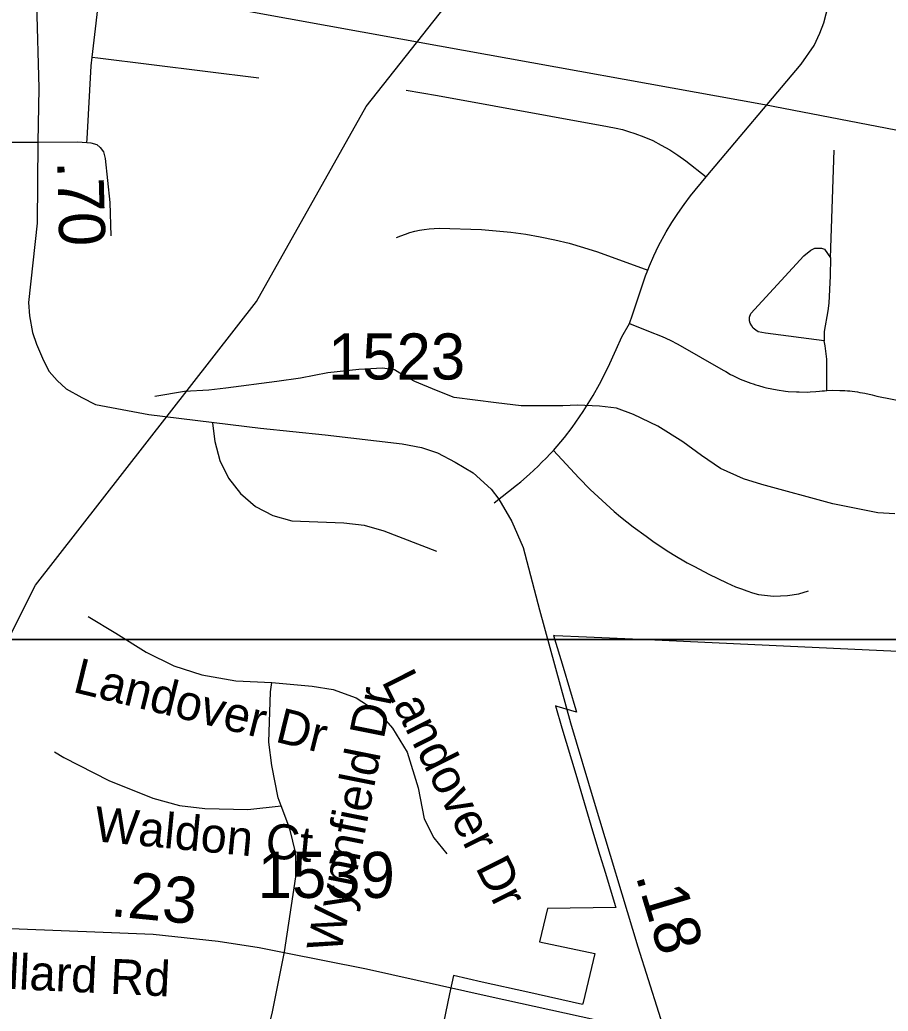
# Model space of a CAD drawing. Extents: x 1662474 to 1856135, y 779280 to 917889.
# Drawn here: x 1713121 to 1715474, y 825580 to 828268 of the extents above; entities that cross this region are included whole.
import ezdxf

# ---------------------------------------------------------------- set-up
doc = ezdxf.new("R2010")
doc.units = 0
for name, color, linetype in [('Exist Boundary Political City Limit New Hole', 7, 'Continuous'), ('Exist Hydrographic Misc Water Feature', 7, 'Continuous'), ('Exist Road Non-System Type 51', 7, 'Continuous'), ('Exist Road Non-System Type 51 Label', 7, 'Continuous'), ('Exist Road Secondary Mileage Tenths English Label', 7, 'Continuous'), ('Exist Road Secondary Type 51 Attributed', 7, 'Continuous'), ('Exist Road Secondary Type 51 Label', 7, 'Continuous'), ('Exist Road Secondary Type 51 Number Label', 7, 'Continuous'), ('Exist Utilities Electrical Transmission Line', 7, 'Continuous'), ('Map Preparation Boundary City Limit Buffer Line', 7, 'Continuous'), ('Map Preparation Inset Cut Line', 7, 'Continuous')]:
    doc.layers.add(name, color=color, linetype=linetype)

msp = doc.modelspace()

# ---------------------------------------------------------------- linework, layer by layer
at = {"layer": 'Exist Boundary Political City Limit New Hole'}
msp.add_lwpolyline([(1715500.4, 826555.6), (1715152.2, 826571.5), (1714823.2, 826586.6), (1714657.1, 826594.3), (1714570.5, 826598.2), (1714566.9, 826598.4), (1714593.6, 826512.7), (1714628.1, 826397.7), (1714630.1, 826391.2), (1714576.9, 826406.7), (1714573, 826407.8), (1714590.2, 826348.9), (1714627.5, 826223), (1714673.2, 826069.1), (1714693, 826003.4), (1714708.1, 825954.6), (1714734.4, 825866.7), (1714735.9, 825861.4), (1714551.4, 825858.6), (1714550.8, 825858.6), (1714529.6, 825768.5), (1714679.1, 825736.9), (1714647.5, 825604.1), (1714646.1, 825598.6), (1714497.8, 825631.8), (1714374.1, 825659.3), (1714296.6, 825676.8), (1714285.9, 825627), (1714269, 825548.5)], dxfattribs=at)
at = {"layer": 'Exist Hydrographic Misc Water Feature'}
for points in [[(1712891.2, 826195.6), (1713163.2, 826735), (1713762.3, 827504), (1714059.3, 828033), (1714380.3, 828440), (1714532.2, 828712.7), (1714711.2, 829145.6), (1714910.2, 829926.1), (1714987.2, 830108.3), (1714997.3, 830252.5), (1715040.2, 830366.5), (1715067.2, 830618.7)], [(1715492.1, 826928.9), (1715445.9, 826931.4), (1715324, 826956), (1715131.9, 827008.4), (1715082, 827023.3), (1715020, 827051.7), (1714968.3, 827087.2), (1714918.2, 827123.5), (1714850.4, 827165.9), (1714784.3, 827198.4), (1714738.4, 827215), (1714692.4, 827220.8), (1714632.3, 827222.9), (1714592.3, 827221.2), (1714536.2, 827221.6), (1714480, 827221.9), (1714412.2, 827229.8), (1714297.9, 827244.4), (1714250.2, 827262.7), (1714191.8, 827287.6), (1714158.2, 827305.5), (1714136.2, 827319.1), (1714104.3, 827323.8), (1714040, 827320.3), (1713955.8, 827310.5), (1713881.7, 827296.4), (1713817.5, 827287), (1713679.2, 827269.4), (1713633.3, 827263.8), (1713567.2, 827260.1), (1713486.7, 827247)]]:
    msp.add_lwpolyline(points, dxfattribs=at)
at = {"layer": 'Exist Road Non-System Type 51'}
msp.add_line((1715318.4, 827622.5), (1715327.8, 827914.5), dxfattribs=at)
for points in [[(1713316.9, 828166.9), (1713363.9, 828568), (1713373.2, 828610.7), (1713376.1, 828623.2)], [(1714980.8, 827841.9), (1715238.6, 828147.8), (1715273.9, 828198.4), (1715289.2, 828231.4), (1715300.1, 828259.4), (1715312.2, 828308.4), (1715323.3, 828354.2), (1715326, 828378.8), (1715331.4, 828424.2), (1715327.6, 828515.5)], [(1713302.5, 827935.5), (1713303.1, 827945.6), (1713314.1, 828143.1), (1713316.9, 828166.9)], [(1713316.9, 828166.9), (1713332.1, 828164.9), (1713768.9, 828110.6)], [(1714167.9, 828076.9), (1714253.2, 828062.7), (1714713.4, 827979.2), (1714736.9, 827974.2), (1714753.9, 827970.2), (1714770.9, 827965.2), (1714787.6, 827959.8), (1714811.9, 827950.7), (1714836.1, 827940.4), (1714859.5, 827928.2), (1714882.6, 827915.4), (1714904.6, 827901.2), (1714926.1, 827885.8), (1714980.8, 827841.9)], [(1712900.8, 827929.1), (1712934.9, 827936.1), (1713168.1, 827936.1)], [(1713168.1, 827936.1), (1713277.4, 827937.4), (1713302.5, 827935.5)], [(1713302.5, 827935.5), (1713313.4, 827934.8), (1713330.1, 827929.7), (1713339.1, 827922), (1713348, 827910.4), (1713351.9, 827892.4), (1713364.8, 827773.1), (1713367.2, 827682)], [(1714823.4, 827589.7), (1714827.9, 827601), (1714839.6, 827627.8), (1714852.1, 827654.9), (1714872.9, 827693.1), (1714888.1, 827718.4), (1714904.4, 827743.2), (1714921.2, 827767.2), (1714938.5, 827790.8), (1714980.8, 827841.9)], [(1714141.6, 827677.4), (1714153.8, 827682.4), (1714166.1, 827687.1), (1714178.4, 827691), (1714191.4, 827694.7), (1714204.1, 827697.4), (1714217.2, 827699.9), (1714230.4, 827701.2), (1714243.5, 827702), (1714257.1, 827702.9), (1714372.1, 827699.2), (1714412, 827696), (1714452.1, 827692.1), (1714491.9, 827687.1), (1714531.4, 827679.9), (1714570.9, 827671.6), (1714609.9, 827662.2), (1714648.8, 827651.1), (1714686.9, 827638.7), (1714823.4, 827589.7)], [(1715301.2, 827397.6), (1715141.9, 827418.1), (1715122.2, 827421.8), (1715115.4, 827426.2), (1715108.9, 827432.2), (1715104.6, 827438.2), (1715100.5, 827445.6), (1715098.4, 827452.2), (1715098.6, 827461.7), (1715102.1, 827471.6), (1715245.6, 827628.2), (1715264.5, 827643.8), (1715275.8, 827648.5), (1715285.8, 827649.2), (1715294.1, 827648.5), (1715302, 827646.4), (1715318.4, 827622.5)], [(1715318.4, 827622.5), (1715317.5, 827573.9), (1715313.9, 827499.4), (1715310.4, 827478.7), (1715300.5, 827423.4), (1715300.5, 827404.9), (1715301.2, 827397.6)], [(1714773.6, 827445.1), (1714781.1, 827467.9), (1714793.6, 827503.4), (1714807.6, 827546.9), (1714816.8, 827573.9), (1714823.4, 827589.7)], [(1714566.9, 827100.8), (1714596.9, 827135.4), (1714617.9, 827162.9), (1714638, 827191.2), (1714647.8, 827205.8), (1714657.1, 827220.2), (1714675.2, 827249.9), (1714692.4, 827279.8), (1714715.9, 827326.4), (1714736.9, 827374), (1714752.4, 827408.4), (1714773.6, 827445.1)], [(1714773.6, 827445.1), (1714825.1, 827423.9), (1714861.4, 827409.7), (1714883.6, 827399.4), (1714903.9, 827388.4), (1715027.5, 827317.9), (1715034, 827314.1), (1715047.4, 827306.5), (1715053.8, 827303.4), (1715060.4, 827300.2), (1715073.6, 827293.9), (1715080.8, 827291), (1715087.9, 827288.4), (1715094.6, 827285.8), (1715101.8, 827283.2), (1715108.9, 827280.9), (1715115.6, 827278.2), (1715123, 827276.4), (1715137.2, 827272.2), (1715144.6, 827270.2), (1715159.2, 827267.5), (1715173.6, 827264.5), (1715196, 827261.4), (1715203.4, 827260.6), (1715225.6, 827259), (1715233.2, 827259), (1715255.6, 827258.8), (1715262.9, 827259), (1715278, 827260.1), (1715288.4, 827260.9), (1715295.2, 827261.7), (1715302, 827262.2), (1715308.4, 827262.9)], [(1715308.4, 827262.9), (1715307.9, 827348.2), (1715303.4, 827384), (1715301.2, 827397.6)], [(1715308.4, 827262.9), (1715322.5, 827263.5), (1715343.2, 827263.2), (1715350.1, 827263.2), (1715356.9, 827262.9), (1715363.8, 827262.4), (1715370.5, 827261.7), (1715377.1, 827261.1), (1715384.1, 827260.4), (1715391, 827259.2), (1715397.6, 827257.9), (1715404.4, 827256.9), (1715411.2, 827255.9), (1715431.1, 827251.2), (1715443.8, 827247.8), (1715605.6, 827215.7)], [(1713643, 827174.8), (1713649.9, 827125.2), (1713662.6, 827073.2), (1713686.1, 827025.4), (1713719.1, 826983.4), (1713760.1, 826948.8), (1713807.1, 826924), (1713858.5, 826909.4), (1713998.9, 826904.4), (1714054, 826897.9), (1714107.1, 826882.7), (1714250.1, 826827.5)], [(1714406.6, 826958.5), (1714466.6, 827006), (1714478.6, 827015.7), (1714502.4, 827036.2), (1714513.9, 827047.2), (1714525.4, 827057.9), (1714535.9, 827069), (1714547.1, 827080), (1714557.9, 827091.6), (1714566.9, 827100.8)], [(1714566.9, 827100.8), (1714636.1, 827026.2), (1714667.1, 826994.7), (1714699.1, 826964.5), (1714732, 826935.2), (1714748.8, 826920.9), (1714783.4, 826893.7), (1714818.6, 826867.7), (1714836.6, 826854.6), (1714873.1, 826830.4), (1714892, 826818.4), (1714929.9, 826796.2), (1714949.2, 826785.5), (1714988.1, 826765.2), (1715037.5, 826741.4), (1715060.9, 826730.9), (1715076.4, 826725.4), (1715091.5, 826719.7), (1715107, 826714.9), (1715122.8, 826710.2), (1715163.4, 826705.5), (1715201.6, 826707.1), (1715232.2, 826712), (1715258.6, 826720.2)], [(1713305.8, 826650.4), (1713381.4, 826605), (1713463.8, 826553.8), (1713538.6, 826517), (1713614.4, 826492), (1713706.5, 826476.1), (1713803.6, 826471.1)], [(1713829.4, 826137.2), (1713821.2, 826158.8), (1713803.6, 826245.9), (1713795.5, 826309.2), (1713800.2, 826445.7), (1713803.6, 826471.1)], [(1713803.6, 826471.1), (1713913.6, 826461.7), (1713970.4, 826452.2), (1714032.2, 826429.9), (1714094.1, 826390), (1714130.6, 826347.5), (1714170.4, 826282.4), (1714200.8, 826185.5), (1714216.8, 826101.6), (1714243.2, 826050.4), (1714278.1, 826007.1)], [(1713214.9, 826283.7), (1713239.9, 826268.2), (1713362.1, 826206), (1713481.4, 826158.2), (1713554, 826138), (1713622.2, 826130.2), (1713738.9, 826126.8), (1713829.4, 826137.2)], [(1713838, 825741.4), (1713869, 825944.1), (1713869.2, 826008.1), (1713853, 826074.2), (1713829.4, 826137.2)], [(1713781.4, 825386.9), (1713780.9, 825402.9), (1713781.4, 825432.9), (1713782.4, 825452.5), (1713784.5, 825472.2), (1713786.9, 825491.9), (1713790, 825511.2), (1713796, 825540.4), (1713801, 825559.6), (1713806.2, 825578.4), (1713838, 825741.4)]]:
    msp.add_lwpolyline(points, dxfattribs=at)
at = {"layer": 'Exist Road Secondary Type 51 Attributed'}
for points in [[(1713166.3, 828312.4), (1713172.2, 828082.3), (1713170.2, 827935.1), (1713167.8, 827716.7), (1713144.9, 827501.3), (1713146.8, 827465.2), (1713155.6, 827420.4), (1713166.3, 827388.2), (1713184.8, 827344.3), (1713200.9, 827314.2), (1713221.9, 827289.7), (1713246.4, 827267.6), (1713289.1, 827243.9), (1713326.2, 827225.4), (1713470.6, 827197.6), (1713773.6, 827161.1), (1713948.1, 827142.5), (1714156.8, 827118.2), (1714209.9, 827108.4), (1714253.3, 827093.8), (1714300.5, 827068.5), (1714349.8, 827040.2), (1714398, 826995.3), (1714419.5, 826968), (1714454.6, 826907.6), (1714484.8, 826837.4), (1714529.6, 826668.8), (1714613.3, 826361.8), (1714677.5, 826147), (1714796, 825754.6), (1714880.1, 825489.3)], [(1711572.5, 825851.1), (1711817.6, 825845.6), (1712033.5, 825838.8), (1712334.5, 825827.8), (1712643.8, 825818.8), (1713118.9, 825803.1), (1713346.4, 825794.8), (1713482.4, 825789.3), (1713658.8, 825770.1), (1713769.3, 825752.9), (1713837.3, 825739.2), (1714060.8, 825695.3), (1714395.4, 825620.4), (1714679.3, 825557.3), (1714792.3, 825527.1), (1714880.1, 825489.3)]]:
    msp.add_lwpolyline(points, dxfattribs=at)
at = {"layer": 'Exist Utilities Electrical Transmission Line'}
msp.add_lwpolyline([(1712417.9, 828528.9), (1713335, 828365.2), (1714258, 828197.5), (1715139.2, 828038.3), (1715546.8, 827960), (1716057.7, 827822.5), (1716762.6, 827645.1), (1717141.7, 827543.1), (1717852.4, 827353.5), (1718828.7, 827097.1), (1719840.8, 826834.4)], dxfattribs=at)
at = {"layer": 'Map Preparation Boundary City Limit Buffer Line'}
msp.add_lwpolyline([(1715500.4, 826555.6), (1715152.2, 826571.5), (1714823.2, 826586.6), (1714657.1, 826594.3), (1714570.5, 826598.2), (1714566.9, 826598.4), (1714593.6, 826512.7), (1714628.1, 826397.7), (1714630.1, 826391.2), (1714576.9, 826406.7), (1714573, 826407.8), (1714590.2, 826348.9), (1714627.5, 826223), (1714673.2, 826069.1), (1714693, 826003.4), (1714708.1, 825954.6), (1714734.4, 825866.7), (1714735.9, 825861.4), (1714551.4, 825858.6), (1714550.8, 825858.6), (1714529.6, 825768.5), (1714679.1, 825736.9), (1714647.5, 825604.1), (1714646.1, 825598.6), (1714497.8, 825631.8), (1714374.1, 825659.3), (1714296.6, 825676.8), (1714285.9, 825627), (1714269, 825548.5)], dxfattribs=at)
at = {"layer": 'Map Preparation Inset Cut Line'}
for points in [[(1731035.7, 826588.1), (1668486.3, 826588.1), (1668486.3, 870408.9), (1731035.7, 870408.9)], [(1731035.7, 782767.4), (1668486.3, 782767.4), (1668486.3, 826588.1), (1731035.7, 826588.1)]]:
    msp.add_lwpolyline(points, close=True, dxfattribs=at)

# ---------------------------------------------------------------- texts
at = {"layer": 'Exist Road Non-System Type 51 Label'}
for s, rotation, p in [('Landover Dr', 346.1706, (1713261.4, 826446.5)), ('Landover Dr', 296.7825, (1714100, 826474.5)), ('Wynnfield Dr', 78.6963, (1713990.7, 825734.3)), ('Waldon Ct', 354.5014, (1713319.7, 826041.4))]:
    msp.add_text(s, height=95, rotation=rotation, dxfattribs=at).set_placement(p)
at = {"layer": 'Exist Road Secondary Mileage Tenths English Label'}
for s, rotation, p in [('.70', 271.5657, (1713222, 827884.9)), ('.23', 354.3837, (1713364.3, 825838.5)), ('.18', 286.8093, (1714789.2, 825947.5))]:
    msp.add_text(s, height=125, rotation=rotation, dxfattribs=at).set_placement(p)
at = {"layer": 'Exist Road Secondary Type 51 Label'}
msp.add_text('Willard Rd', height=95, rotation=357.2776, dxfattribs=at).set_placement((1712941.3, 825647.9))
at = {"layer": 'Exist Road Secondary Type 51 Number Label'}
for s, p in [('1523', (1713956.2, 827292.8)), ('1539', (1713765.4, 825887.3))]:
    msp.add_text(s, height=125, dxfattribs=at).set_placement(p)

doc.saveas('drawing.dxf')
